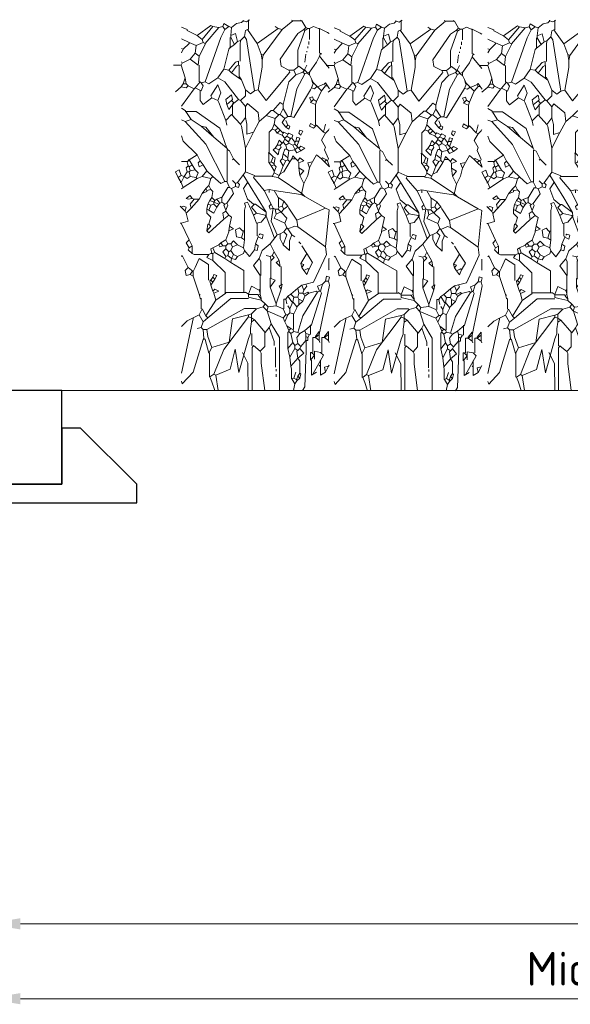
# Model space of a CAD drawing. Header units: metres. Extents: x 196651 to 397723, y 354703 to 710691.
# Tile 289 of 322: x 198853.43 to 198854.89, y 355787.12 to 355789.75. Entities that reach past the tile are written whole.
import ezdxf

# ---------------------------------------------------------------- set-up
doc = ezdxf.new("R2010")
doc.units = ezdxf.units.M
doc.header["$MEASUREMENT"] = 0
doc.layers.add('X-XX-AL-AANPIJLING-M', color=7, linetype='Continuous', lineweight=18)
doc.layers.add('X-XX-XX-DETAIL1-G', color=1, linetype='Continuous', lineweight=18)
doc.layers.add('X-XX-NIEUW-DETAIL-S', color=1, linetype='Continuous')
doc.layers.add('X-XX-NIEUW-DETAIL_GROEN-S', color=7, linetype='Continuous')
doc.styles.add('NLCS-ISO', font='NLCS-ISO.ttf')
doc.dimstyles.new('Jens 1_50 - standaard', dxfattribs={"dimscale": 0.05, "dimtxt": 1.8, "dimasz": 1.8, "dimexe": 2, "dimexo": 2, "dimgap": 0.7, "dimtad": 1, "dimzin": 0, "dimdsep": 46, "dimtxsty": 'NLCS-ISO', "dimcen": 2.5, "dimdle": 2, "dimse1": 1, "dimse2": 1, "dimclrd": 256, "dimclre": 256, "dimclrt": 256, "dimadec": 1, "dimazin": 0, "dimtfac": 1, "dimtdec": 3, "dimtofl": 0, "dimtmove": 1, "dimatfit": 0, "dimfxl": 2, "dimfxlon": 1, "dimtfillclr": 254, "dimtolj": 1, "dimtzin": 0, "dimlwd": 18, "dimlwe": 18, "dimarcsym": 0})

# ---------------------------------------------------------------- blocks, each defined once
blk = doc.blocks.new('*U272')
for points in [[(0.2, 0.12), (0.02, 0.12), (0, 0), (0, -0.13), (0.2, -0.13), (0.2, 0.12)], [(0.2, -0.18), (0.4, -0.18), (0.4, -0.13), (0.25, 0.02), (0.2, 0.02), (0.2, -0.13), (0, -0.13), (0, -0.18)]]:
    blk.add_lwpolyline(points, close=True)
blk = doc.blocks.new('*D1660')
at = {"layer": 'Defpoints', "color": 0, "transparency": 16777216}
for p in [(198853.3371, 355788.6406), (198856.8371, 355788.6406), (198856.8371, 355787.3373)]:
    blk.add_point(p, dxfattribs=at)
at = {"layer": 'X-XX-AL-AANPIJLING-M', "linetype": 'Continuous', "lineweight": 18, "transparency": 16777216}
blk.add_line((198853.4271, 355787.3373), (198856.7471, 355787.3373), dxfattribs=at)
at = {"layer": 'X-XX-AL-AANPIJLING-M', "transparency": 16777216}
for points in [[(198853.4271, 355787.3523), (198853.4271, 355787.3223), (198853.3371, 355787.3373)], [(198856.7471, 355787.3523), (198856.7471, 355787.3223), (198856.8371, 355787.3373)]]:
    blk.add_solid(points, dxfattribs=at)
at = {"layer": 'X-XX-AL-AANPIJLING-M', "transparency": 16777216, "insert": (198855.0871, 355787.4173), "char_height": 0.09, "attachment_point": 5, "style": 'NLCS-ISO'}
blk.add_mtext('\\A1;3.50', dxfattribs=at)
blk = doc.blocks.new('*D1644')
at = {"layer": 'Defpoints', "color": 0, "transparency": 16777216}
for p in [(198853.3371, 355788.4408), (198856.8371, 355788.4408), (198856.8371, 355787.1375)]:
    blk.add_point(p, dxfattribs=at)
at = {"layer": 'X-XX-AL-AANPIJLING-M', "linetype": 'Continuous', "lineweight": 18, "transparency": 16777216}
blk.add_line((198853.4271, 355787.1375), (198856.7471, 355787.1375), dxfattribs=at)
at = {"layer": 'X-XX-AL-AANPIJLING-M', "transparency": 16777216}
for points in [[(198853.4271, 355787.1525), (198853.4271, 355787.1225), (198853.3371, 355787.1375)], [(198856.7471, 355787.1525), (198856.7471, 355787.1225), (198856.8371, 355787.1375)]]:
    blk.add_solid(points, dxfattribs=at)
at = {"layer": 'X-XX-AL-AANPIJLING-M', "transparency": 16777216, "insert": (198855.0871, 355787.2175), "char_height": 0.09, "attachment_point": 5, "style": 'NLCS-ISO'}
blk.add_mtext('\\A1;Middenberm', dxfattribs=at)
blk = doc.blocks.new('*U177')
at = {"color": 104, "lineweight": 5}
for p, q in [((0.0095, 0.5148), (-0.028, 0.5752)), ((-0.0168, 0.5543), (-0.0274, 0.5385)), ((-0.0274, 0.5385), (-0.0168, 0.5096)), ((-0.0168, 0.5096), (-0.001, 0.4964)), ((0.0332, 0.4753), (0.0095, 0.5148)), ((0.0332, 0.4753), (0.0042, 0.4964)), ((0.0334, 0.465), (0.0332, 0.4753))]:
    blk.add_line(p, q, dxfattribs=at)
for points in [[(-0.1512, 0.9469), (-0.1143, 0.9732), (-0.109, 0.9706)], [(-0.0669, 0.9706), (-0.0801, 0.9785), (-0.0827, 0.9706)], [(-0.059, 0.9679), (-0.0458, 0.9785)], [(-0.0458, 0.9785), (-0.0327, 0.9811), (-0.0274, 0.9864)], [(-0.0287, 0.9864), (-0.0287, 0.9882)], [(-0.0274, 0.9864), (-0.0195, 0.9837), (-0.0116, 0.989)], [(-0.0142, 0.9627), (-0.0142, 0.989)], [(0.0754, 0.9627), (0.1043, 0.9864)], [(0.1043, 0.9864), (0.1008, 0.9882)], [(0.1281, 0.9864), (0.1043, 0.9864)], [(0.1281, 0.9864), (0.1247, 0.9882)], [(0.1386, 0.9679), (0.1281, 0.9864)], [(-0.1775, 0.9627), (-0.1932, 0.9689)], [(-0.1512, 0.9469), (-0.1775, 0.96), (-0.1775, 0.9627)], [(-0.138, 0.9363), (-0.1512, 0.9469)], [(-0.138, 0.9363), (-0.109, 0.9706)], [(-0.1301, 0.9258), (-0.0932, 0.9679)], [(-0.1301, 0.823), (-0.088, 0.9416), (-0.0774, 0.9627)], [(-0.0932, 0.9679), (-0.109, 0.9706)], [(-0.0932, 0.9679), (-0.0827, 0.9706)], [(-0.0774, 0.9627), (-0.0827, 0.9706)], [(-0.0774, 0.9627), (-0.0669, 0.9706)], [(-0.059, 0.9679), (-0.0669, 0.9706)], [(-0.0616, 0.9469), (-0.059, 0.9679)], [(-0.0432, 0.9311), (-0.0485, 0.9521), (-0.0616, 0.9469)], [(-0.0616, 0.9416), (-0.0616, 0.9469)], [(-0.0247, 0.9442), (-0.0221, 0.96), (-0.0168, 0.9627)], [(0.0095, 0.9258), (-0.0168, 0.9627)], [(0.0095, 0.9258), (0.0648, 0.9653)], [(0.0253, 0.8942), (0.0754, 0.9627)], [(0.0648, 0.9653), (0.0569, 0.9706)], [(0.0754, 0.9627), (0.0648, 0.9653)], [(0.0938, 0.8547), (0.0727, 0.8652), (0.0701, 0.8836), (0.1175, 0.9521), (0.1333, 0.9627)], [(0.1175, 0.8652), (0.1175, 0.9073), (0.136, 0.96)], [(0.1333, 0.9627), (0.1386, 0.9679)], [(0.136, 0.96), (0.1333, 0.9627)], [(0.136, 0.96), (0.1439, 0.9653)], [(0.1439, 0.9653), (0.1386, 0.9679)], [(0.1491, 0.9653), (0.1439, 0.9653)], [(0.1728, 0.9653), (0.1597, 0.9706), (0.1491, 0.9653)], [(0.1491, 0.9653), (0.1491, 0.9363)], [(0.1965, 0.9548), (0.1755, 0.9653), (0.1728, 0.9653)], [(0.1755, 0.8994), (0.1755, 0.9653)], [(0.201, 0.9518), (0.1965, 0.9548)], [(-0.1723, 0.9284), (-0.1932, 0.9381)], [(-0.1881, 0.91), (-0.1723, 0.9258), (-0.1723, 0.9284)], [(-0.1538, 0.9205), (-0.1723, 0.9284)], [(-0.1565, 0.8994), (-0.1538, 0.9205)], [(-0.1538, 0.9205), (-0.1354, 0.9284)], [(-0.1459, 0.8915), (-0.1301, 0.9232), (-0.1301, 0.9258)], [(-0.1354, 0.9284), (-0.138, 0.9363)], [(-0.1301, 0.9258), (-0.1354, 0.9284)], [(-0.0643, 0.9126), (-0.0511, 0.9232)], [(-0.0629, 0.9126), (-0.0629, 0.9416)], [(-0.0511, 0.9232), (-0.0616, 0.9416)], [(-0.0511, 0.9232), (-0.0432, 0.9311)], [(-0.0432, 0.9311), (-0.0353, 0.9337)], [(-0.0366, 0.8784), (-0.0366, 0.9232), (-0.0353, 0.9337)], [(-0.0353, 0.9337), (-0.0247, 0.9442)], [(0.0016, 0.7993), (-0.0195, 0.9363), (-0.0247, 0.9442)], [(0.02, 0.8968), (0.0095, 0.9258)], [(0.1465, 0.9232), (0.1465, 0.9311)], [(-0.1881, 0.91), (-0.1932, 0.912)], [(-0.1932, 0.901), (-0.1881, 0.91)], [(-0.1696, 0.8836), (-0.1565, 0.8994)], [(-0.1459, 0.8915), (-0.1565, 0.8994)], [(-0.0801, 0.8573), (-0.0669, 0.91), (-0.0643, 0.9126)], [(0.0253, 0.8942), (0.02, 0.8968)], [(0.0227, 0.881), (0.02, 0.8968)], [(0.0227, 0.881), (0.0253, 0.8942)], [(0.136, 0.8757), (0.1386, 0.8968)], [(0.1412, 0.9021), (0.1412, 0.9047)], [(0.1439, 0.9126), (0.1439, 0.9179)], [(0.1755, 0.8915), (0.1781, 0.8994)], [(0.1781, 0.8994), (0.1807, 0.8968)], [(-0.1933, 0.8678), (-0.2144, 0.8678)], [(-0.1933, 0.8678), (-0.1907, 0.8731)], [(-0.1828, 0.8336), (-0.1933, 0.8678)], [(-0.1907, 0.8731), (-0.1932, 0.8768)], [(-0.1907, 0.8731), (-0.1696, 0.8836)], [(-0.1486, 0.8678), (-0.1696, 0.8836)], [(-0.1486, 0.8678), (-0.1459, 0.8915)], [(-0.1459, 0.823), (-0.1459, 0.8678)], [(-0.0669, 0.8547), (-0.0485, 0.8757), (-0.0405, 0.8784)], [(-0.059, 0.8468), (-0.0458, 0.8652), (-0.0405, 0.8678)], [(-0.0405, 0.8678), (-0.0405, 0.8784)], [(-0.0392, 0.8362), (-0.0392, 0.8678)], [(0.0121, 0.802), (0.0227, 0.8626), (0.0227, 0.881)], [(0.136, 0.8573), (0.1412, 0.8678)], [(0.1491, 0.8494), (0.1676, 0.8757), (0.1755, 0.8915)], [(0.201, 0.8601), (0.1755, 0.8915)], [(-0.0959, 0.8336), (-0.0801, 0.8573)], [(-0.0669, 0.8547), (-0.0801, 0.8573)], [(-0.059, 0.8468), (-0.0669, 0.8547)], [(-0.0405, 0.8336), (-0.059, 0.8468)], [(0.0121, 0.802), (0.0332, 0.773), (0.0964, 0.8494), (0.0938, 0.8547)], [(0.078, 0.7625), (0.0938, 0.823), (0.1122, 0.8415)], [(0.107, 0.8547), (0.0938, 0.8547)], [(0.0991, 0.7308), (0.1149, 0.8046), (0.136, 0.8441)], [(0.107, 0.8547), (0.1201, 0.8652)], [(0.1122, 0.8415), (0.107, 0.8547)], [(0.1122, 0.8415), (0.1307, 0.8494)], [(0.1307, 0.8573), (0.1201, 0.8652)], [(0.136, 0.8547), (0.1307, 0.8573)], [(0.1333, 0.852), (0.1307, 0.8573)], [(0.1307, 0.8494), (0.1333, 0.852)], [(0.136, 0.8441), (0.1307, 0.8494)], [(0.1333, 0.852), (0.136, 0.8547)], [(0.136, 0.8547), (0.136, 0.8573)], [(0.1412, 0.8494), (0.136, 0.8547)], [(0.136, 0.8441), (0.1412, 0.8468)], [(0.1412, 0.8468), (0.1412, 0.8494)], [(0.1412, 0.8468), (0.1491, 0.8494)], [(0.1491, 0.8415), (0.1412, 0.8468)], [(0.1491, 0.8415), (0.1491, 0.8494)], [(0.1544, 0.8309), (0.1491, 0.8415)], [(-0.1933, 0.8099), (-0.1881, 0.8178)], [(-0.1881, 0.8178), (-0.1828, 0.8336)], [(-0.1802, 0.8178), (-0.1881, 0.8178)], [(-0.1802, 0.8178), (-0.1828, 0.8336)], [(-0.1749, 0.8125), (-0.1802, 0.8178)], [(-0.1565, 0.8072), (-0.1433, 0.823)], [(-0.1407, 0.8204), (-0.1433, 0.823)], [(-0.1407, 0.8204), (-0.1301, 0.823)], [(-0.1407, 0.7993), (-0.1354, 0.8125), (-0.1407, 0.8204)], [(-0.1301, 0.823), (-0.1196, 0.8178), (-0.0959, 0.8336)], [(-0.0959, 0.773), (-0.088, 0.7941), (-0.0959, 0.8151), (-0.1143, 0.7862), (-0.1117, 0.7809)], [(-0.0405, 0.7756), (-0.0774, 0.823), (-0.0959, 0.8336)], [(-0.0405, 0.8336), (-0.0379, 0.8362)], [(-0.0327, 0.8283), (-0.0405, 0.8336)], [(-0.0327, 0.8283), (-0.0379, 0.8362)], [(-0.0221, 0.802), (-0.0327, 0.8283)], [(0.157, 0.8204), (0.1544, 0.8309)], [(0.1597, 0.8204), (0.1544, 0.8309)], [(0.1544, 0.8072), (0.1597, 0.8204)], [(0.1597, 0.8204), (0.157, 0.8204)], [(0.1702, 0.8099), (0.1597, 0.8204)], [(0.1702, 0.8099), (0.1886, 0.8178)], [(0.1965, 0.8125), (0.1913, 0.8204), (0.1886, 0.8178)], [(0.1913, 0.8125), (0.1886, 0.8178)], [(-0.2091, 0.7967), (-0.1933, 0.8099)], [(-0.1933, 0.8099), (-0.1802, 0.8072), (-0.1749, 0.8125)], [(-0.1932, 0.7583), (-0.1591, 0.8046)], [(-0.1591, 0.8046), (-0.1749, 0.8125)], [(-0.1591, 0.8046), (-0.1565, 0.8072)], [(-0.1407, 0.7993), (-0.1565, 0.8072)], [(-0.1117, 0.7809), (-0.1354, 0.7625), (-0.1433, 0.773), (-0.1433, 0.7993)], [(-0.0722, 0.7625), (-0.0748, 0.7756), (-0.059, 0.7888), (-0.0564, 0.7756), (-0.059, 0.773)], [(-0.0353, 0.773), (-0.0221, 0.7862), (-0.0221, 0.802)], [(0.0016, 0.7993), (-0.0089, 0.7914), (-0.0221, 0.802)], [(0.0016, 0.7993), (0.0121, 0.802)], [(0.0991, 0.7308), (0.107, 0.7282), (0.1518, 0.802), (0.1544, 0.8072)], [(0.1544, 0.8072), (0.1623, 0.8046), (0.1676, 0.8099)], [(0.1702, 0.8099), (0.1676, 0.8099)], [(0.1676, 0.7704), (0.1807, 0.7993)], [(0.1807, 0.7993), (0.1702, 0.8099)], [(0.1807, 0.7993), (0.1913, 0.8125)], [(0.1965, 0.8125), (0.1913, 0.8125)], [(0.2018, 0.8046), (0.1965, 0.8125)], [(-0.0959, 0.773), (-0.1117, 0.7809)], [(-0.0748, 0.7203), (-0.0932, 0.7677), (-0.0959, 0.773)], [(-0.0722, 0.7625), (-0.059, 0.773)], [(-0.0722, 0.7625), (-0.0669, 0.7493), (-0.0537, 0.7651)], [(-0.0537, 0.7677), (-0.059, 0.773)], [(-0.0564, 0.7361), (-0.0564, 0.7651)], [(-0.0537, 0.7651), (-0.0405, 0.7756)], [(-0.0537, 0.7651), (-0.0537, 0.7677)], [(-0.0353, 0.773), (-0.0405, 0.7756)], [(-0.0221, 0.7572), (-0.0353, 0.773)], [(0.0148, 0.7177), (0.0121, 0.7414), (-0.0168, 0.7651), (-0.0221, 0.7572)], [(0.0517, 0.7466), (0.0701, 0.7677), (0.078, 0.7625)], [(0.078, 0.7519), (0.078, 0.7625)], [(0.1544, 0.7704), (0.1491, 0.7809), (0.157, 0.7835), (0.1597, 0.7756)], [(0.1649, 0.7625), (0.1518, 0.7677), (0.1544, 0.7704)], [(0.1544, 0.7704), (0.1597, 0.7756)], [(0.1676, 0.7704), (0.1597, 0.7756)], [(0.1649, 0.7625), (0.1676, 0.7704)], [(0.1649, 0.7071), (0.1649, 0.7546), (0.1649, 0.7625)], [(-0.1828, 0.7466), (-0.1932, 0.7529)], [(-0.167, 0.7229), (-0.1828, 0.7466)], [(-0.0722, 0.6465), (-0.0906, 0.6992), (-0.1538, 0.744), (-0.1828, 0.744)], [(-0.0748, 0.7203), (-0.059, 0.7361)], [(-0.0353, 0.7098), (-0.059, 0.7361)], [(-0.0221, 0.7282), (-0.0221, 0.7572)], [(0.0332, 0.7335), (0.0464, 0.7466), (0.0517, 0.7466)], [(0.0648, 0.7361), (0.0517, 0.7466)], [(0.0569, 0.7256), (0.0675, 0.7361)], [(0.0675, 0.7361), (0.0648, 0.7361)], [(0.0701, 0.7361), (0.0675, 0.7361)], [(0.0701, 0.7361), (0.078, 0.7519)], [(0.0833, 0.7256), (0.0701, 0.7361)], [(0.0912, 0.7308), (0.078, 0.7519)], [(-0.1828, 0.7177), (-0.1932, 0.7218)], [(-0.1828, 0.7177), (-0.167, 0.7229)], [(-0.0774, 0.557), (-0.1275, 0.6571), (-0.1828, 0.7177)], [(-0.1407, 0.7045), (-0.167, 0.7229)], [(-0.0748, 0.7203), (-0.0722, 0.7071)], [(-0.0353, 0.7098), (-0.0221, 0.7282)], [(-0.0221, 0.6465), (-0.0327, 0.7045), (-0.0353, 0.7098)], [(-0.001, 0.6887), (-0.0182, 0.6834), (-0.0182, 0.7098), (-0.0221, 0.7282)], [(-0.001, 0.6887), (0.0148, 0.7177)], [(0.0148, 0.7177), (0.0332, 0.7335)], [(0.0569, 0.7256), (0.0332, 0.7335)], [(0.049, 0.6966), (0.0543, 0.7098)], [(0.0543, 0.7098), (0.0569, 0.7256)], [(0.0648, 0.6992), (0.0543, 0.7098)], [(0.0859, 0.7019), (0.0754, 0.715), (0.0833, 0.7256)], [(0.0833, 0.7256), (0.0912, 0.7308)], [(0.0912, 0.7071), (0.0859, 0.7203)], [(0.0991, 0.7308), (0.0912, 0.7308)], [(0.1649, 0.7045), (0.1518, 0.7124), (0.1491, 0.7045), (0.1597, 0.6992), (0.1649, 0.7045)], [(0.186, 0.6887), (0.1913, 0.7098)], [(-0.1064, 0.6755), (-0.1275, 0.7019), (-0.1407, 0.7045)], [(-0.1064, 0.6755), (-0.1407, 0.7045)], [(-0.0221, 0.6465), (-0.001, 0.6887)], [(0.0411, 0.6334), (0.0411, 0.6887), (0.049, 0.6966)], [(0.0569, 0.694), (0.049, 0.6966)], [(0.0569, 0.694), (0.0648, 0.6992)], [(0.0622, 0.6861), (0.0569, 0.694)], [(0.0622, 0.6861), (0.0701, 0.694)], [(0.0754, 0.6808), (0.0622, 0.6861)], [(0.0701, 0.694), (0.0648, 0.6992)], [(0.078, 0.6861), (0.0701, 0.694)], [(0.0754, 0.6808), (0.078, 0.6861)], [(0.0912, 0.6834), (0.0806, 0.6887), (0.078, 0.6861)], [(0.0859, 0.7019), (0.0938, 0.6966), (0.0964, 0.7045), (0.0912, 0.7071)], [(0.0859, 0.7019), (0.0912, 0.7071)], [(0.0885, 0.6782), (0.0912, 0.6834)], [(0.1017, 0.6729), (0.1043, 0.6808), (0.0938, 0.6861), (0.0912, 0.6834)], [(0.1254, 0.6808), (0.1307, 0.6913), (0.1228, 0.694), (0.1201, 0.6861), (0.1254, 0.6808)], [(0.1649, 0.7045), (0.1676, 0.7071)], [(0.186, 0.6887), (0.1676, 0.7071)], [(0.1913, 0.6492), (0.1807, 0.6676), (0.1913, 0.6861)], [(0.1913, 0.6861), (0.186, 0.6887)], [(0.1913, 0.6861), (0.1992, 0.694)], [(0.1992, 0.694), (0.201, 0.6976)], [(-0.1881, 0.665), (-0.1932, 0.6793)], [(-0.1512, 0.6281), (-0.1881, 0.665)], [(-0.0722, 0.6465), (-0.1064, 0.6755)], [(0.0622, 0.6544), (0.0675, 0.6676), (0.0754, 0.6597)], [(0.0701, 0.6544), (0.0754, 0.6597)], [(0.0833, 0.6729), (0.0754, 0.6808)], [(0.0754, 0.6597), (0.078, 0.6623)], [(0.078, 0.6623), (0.0833, 0.6703)], [(0.0859, 0.6544), (0.078, 0.6623)], [(0.0833, 0.6729), (0.0885, 0.6782)], [(0.0833, 0.6703), (0.0833, 0.6729)], [(0.0938, 0.6623), (0.0833, 0.6703)], [(0.0859, 0.6544), (0.0938, 0.6597)], [(0.0964, 0.6729), (0.0885, 0.6782)], [(0.0938, 0.665), (0.0991, 0.6729)], [(0.0938, 0.6623), (0.0938, 0.665)], [(0.0938, 0.6597), (0.0938, 0.6623)], [(0.1043, 0.6544), (0.0938, 0.6597)], [(0.0991, 0.6729), (0.0964, 0.6729)], [(0.1017, 0.6729), (0.0991, 0.6729)], [(0.1096, 0.6623), (0.1017, 0.6729)], [(0.1043, 0.6544), (0.1096, 0.6571)], [(0.1096, 0.6623), (0.1122, 0.665)], [(0.1096, 0.6571), (0.1096, 0.6623)], [(0.1149, 0.6518), (0.1096, 0.6571)], [(0.1201, 0.665), (0.1228, 0.6729), (0.1149, 0.6755), (0.1122, 0.665)], [(0.1201, 0.665), (0.1122, 0.665)], [(0.1149, 0.6518), (0.1201, 0.665)], [(-0.0695, 0.6413), (-0.0722, 0.6465)], [(-0.0709, 0.557), (-0.0709, 0.6413)], [(-0.0537, 0.6176), (-0.0643, 0.6386), (-0.0695, 0.6413)], [(-0.0221, 0.5833), (-0.0221, 0.6465)], [(0.0517, 0.6228), (0.0411, 0.6334), (0.0385, 0.6334)], [(0.0398, 0.607), (0.0398, 0.6334)], [(0.0675, 0.6413), (0.0648, 0.6281), (0.0517, 0.6413), (0.0569, 0.6465)], [(0.0569, 0.6465), (0.0622, 0.6544)], [(0.0675, 0.6413), (0.0569, 0.6465)], [(0.0701, 0.6544), (0.0622, 0.6544)], [(0.0675, 0.6413), (0.0727, 0.6492), (0.0701, 0.6544)], [(0.0754, 0.6176), (0.078, 0.6307)], [(0.078, 0.6307), (0.0833, 0.6439), (0.0885, 0.6439)], [(0.0912, 0.6202), (0.078, 0.6307)], [(0.0885, 0.6439), (0.0859, 0.6544)], [(0.0938, 0.6386), (0.0885, 0.6439)], [(0.0912, 0.6202), (0.0938, 0.6386)], [(0.0938, 0.6386), (0.1096, 0.6413)], [(0.1096, 0.6439), (0.1043, 0.6544)], [(0.1096, 0.6413), (0.1175, 0.6492)], [(0.1096, 0.6413), (0.1096, 0.6439)], [(0.1254, 0.6386), (0.1149, 0.6334), (0.1096, 0.6413)], [(0.1175, 0.6492), (0.1149, 0.6518)], [(0.1201, 0.6465), (0.1175, 0.6492)], [(0.1254, 0.6386), (0.136, 0.6465), (0.1254, 0.6518), (0.1201, 0.6465)], [(0.1254, 0.6386), (0.1201, 0.6465)], [(0.1992, 0.6176), (0.1886, 0.6413), (0.1913, 0.6492)], [(-0.1749, 0.611), (-0.1932, 0.611)], [(-0.1749, 0.5991), (-0.1775, 0.6097), (-0.1723, 0.6149)], [(-0.1723, 0.6149), (-0.1749, 0.6149)], [(-0.1723, 0.6149), (-0.1512, 0.6281)], [(-0.1644, 0.6018), (-0.1723, 0.6149)], [(-0.1433, 0.6123), (-0.1512, 0.6281)], [(-0.1354, 0.6018), (-0.1459, 0.5965), (-0.1486, 0.607), (-0.1433, 0.6123)], [(-0.1354, 0.6018), (-0.1433, 0.6123)], [(-0.0537, 0.6176), (-0.0564, 0.6149)], [(-0.0537, 0.6176), (-0.0379, 0.6018)], [(0.0411, 0.607), (0.0464, 0.6097)], [(0.0464, 0.5991), (0.0411, 0.607)], [(0.0464, 0.6097), (0.0517, 0.6228)], [(0.0543, 0.6044), (0.0464, 0.6097)], [(0.0543, 0.607), (0.0569, 0.6202), (0.0517, 0.6228)], [(0.0543, 0.6044), (0.0543, 0.607)], [(0.078, 0.5991), (0.0701, 0.6123), (0.0754, 0.6176)], [(0.0701, 0.578), (0.0806, 0.5833), (0.0964, 0.6097)], [(0.0859, 0.6123), (0.0754, 0.6176)], [(0.078, 0.5991), (0.0859, 0.6123)], [(0.0859, 0.6123), (0.0912, 0.6149)], [(0.0912, 0.6149), (0.0912, 0.6202)], [(0.0964, 0.6097), (0.0912, 0.6149)], [(0.0964, 0.6097), (0.1017, 0.6176)], [(0.1122, 0.6176), (0.1043, 0.6255), (0.1017, 0.6176)], [(0.1122, 0.6176), (0.1017, 0.6176)], [(0.1175, 0.6123), (0.1122, 0.6176)], [(0.1201, 0.607), (0.1333, 0.6123), (0.1228, 0.6202), (0.1175, 0.6123)], [(0.1201, 0.607), (0.1175, 0.6123)], [(0.1201, 0.5939), (0.1201, 0.607)], [(0.1491, 0.5939), (0.1439, 0.607), (0.157, 0.6097)], [(0.1491, 0.5939), (0.157, 0.6097)], [(0.157, 0.6097), (0.1676, 0.6281), (0.1807, 0.6176)], [(0.1939, 0.6149), (0.1834, 0.6202), (0.1807, 0.6176)], [(0.1886, 0.6097), (0.1807, 0.6176)], [(0.1886, 0.6097), (0.1939, 0.6149)], [(0.2018, 0.5965), (0.1886, 0.6097)], [(0.1965, 0.6123), (0.1939, 0.6149)], [(0.1965, 0.6123), (0.1992, 0.6176)], [(0.2018, 0.5965), (0.1965, 0.6123)], [(-0.2013, 0.5675), (-0.2091, 0.5833), (-0.1986, 0.5886), (-0.1933, 0.5728)], [(-0.1855, 0.5701), (-0.1775, 0.5833)], [(-0.1775, 0.5833), (-0.1802, 0.5939), (-0.1749, 0.5991)], [(-0.1723, 0.5833), (-0.1775, 0.5833)], [(-0.1723, 0.5965), (-0.1749, 0.5991)], [(-0.1723, 0.5965), (-0.1644, 0.6018)], [(-0.1696, 0.5859), (-0.1723, 0.5965)], [(-0.1723, 0.5833), (-0.1696, 0.5859)], [(-0.1696, 0.5701), (-0.1723, 0.5833)], [(-0.1696, 0.5859), (-0.1565, 0.5886)], [(-0.1565, 0.5886), (-0.1644, 0.6018)], [(-0.1538, 0.5675), (-0.1486, 0.5807), (-0.1565, 0.5886)], [(-0.138, 0.5701), (-0.1248, 0.5859)], [(-0.1248, 0.5859), (-0.1354, 0.6018)], [(-0.109, 0.5701), (-0.1248, 0.5859)], [(-0.0432, 0.5543), (-0.0221, 0.5833)], [(0.0016, 0.5728), (-0.0221, 0.5833)], [(0.0464, 0.5991), (0.0543, 0.6018)], [(0.0543, 0.5859), (0.0464, 0.5991)], [(0.049, 0.5701), (0.0543, 0.5807)], [(0.0543, 0.6018), (0.0543, 0.6044)], [(0.0543, 0.5833), (0.0596, 0.5965), (0.0543, 0.6018)], [(0.0543, 0.5833), (0.0543, 0.5859)], [(0.0543, 0.5807), (0.0543, 0.5833)], [(0.0675, 0.5728), (0.0543, 0.5807)], [(0.0701, 0.578), (0.078, 0.5991)], [(0.1228, 0.5728), (0.1201, 0.5939)], [(0.1228, 0.5728), (0.1333, 0.5859), (0.1201, 0.5939)], [(0.1333, 0.5517), (0.1439, 0.5728), (0.1491, 0.5939)], [(-0.2013, 0.5675), (-0.1933, 0.5728)], [(-0.1933, 0.5543), (-0.2013, 0.5675)], [(-0.1933, 0.5543), (-0.196, 0.5543)], [(-0.1855, 0.5701), (-0.1933, 0.5728)], [(-0.1933, 0.5543), (-0.1855, 0.5701)], [(-0.1881, 0.5412), (-0.1933, 0.5543)], [(-0.1881, 0.5412), (-0.1512, 0.5649)], [(-0.1696, 0.5701), (-0.1775, 0.5649), (-0.1855, 0.5701)], [(-0.1538, 0.5675), (-0.1696, 0.5701)], [(-0.1512, 0.5649), (-0.1538, 0.5675)], [(-0.1512, 0.5649), (-0.138, 0.5701)], [(-0.1143, 0.5649), (-0.138, 0.5701)], [(-0.1196, 0.5464), (-0.1143, 0.5649)], [(-0.1143, 0.5649), (-0.109, 0.5701)], [(-0.0774, 0.557), (-0.088, 0.5517), (-0.109, 0.5701)], [(-0.0722, 0.557), (-0.0774, 0.557)], [(-0.0643, 0.5412), (-0.0722, 0.557)], [(-0.0485, 0.5517), (-0.0564, 0.5596)], [(-0.0485, 0.5517), (-0.0432, 0.5543)], [(-0.0485, 0.5438), (-0.0405, 0.5412), (-0.0379, 0.5491), (-0.0432, 0.5543)], [(0.0279, 0.5333), (-0.001, 0.5675), (0.0016, 0.5728)], [(0.049, 0.5715), (0.0016, 0.5715)], [(0.0648, 0.5675), (0.049, 0.5701)], [(0.0648, 0.5675), (0.0675, 0.5728)], [(0.1281, 0.5254), (0.0648, 0.5675)], [(0.0675, 0.5728), (0.0701, 0.578)], [(0.1333, 0.5517), (0.1228, 0.5728)], [(-0.1932, 0.5373), (-0.1881, 0.5412)], [(-0.138, 0.5254), (-0.1275, 0.5385)], [(-0.138, 0.5254), (-0.1248, 0.5306), (-0.1248, 0.5333)], [(-0.1275, 0.5385), (-0.1196, 0.5464)], [(-0.1248, 0.5333), (-0.1275, 0.5385)], [(-0.1248, 0.5333), (-0.1143, 0.5359)], [(-0.1143, 0.5359), (-0.1196, 0.5464)], [(-0.1117, 0.5148), (-0.109, 0.5306), (-0.1143, 0.5359)], [(-0.0853, 0.5148), (-0.0695, 0.5412), (-0.0643, 0.5412)], [(-0.0722, 0.499), (-0.0537, 0.5254), (-0.059, 0.5385)], [(-0.059, 0.5385), (-0.0643, 0.5412)], [(-0.059, 0.5385), (-0.0485, 0.5438)], [(-0.0485, 0.5438), (-0.0485, 0.5517)], [(0.0279, 0.5333), (0.0411, 0.5359)], [(0.0464, 0.4964), (0.0279, 0.5333)], [(0.0411, 0.5359), (0.0411, 0.528)], [(0.0543, 0.5333), (0.0411, 0.5359)], [(0.1254, 0.5227), (0.0543, 0.5333)], [(0.0648, 0.5148), (0.0543, 0.5333)], [(0.1281, 0.528), (0.1333, 0.5517)], [(0.1281, 0.5254), (0.1281, 0.528)], [(-0.1644, 0.5122), (-0.1696, 0.5201), (-0.1802, 0.5122)], [(-0.1644, 0.5122), (-0.1749, 0.5096), (-0.1802, 0.5122)], [(-0.167, 0.4858), (-0.1696, 0.4964), (-0.1591, 0.5096)], [(-0.167, 0.4858), (-0.1459, 0.5096)], [(-0.1591, 0.5096), (-0.1644, 0.5122)], [(-0.1459, 0.5096), (-0.1591, 0.5096)], [(-0.1459, 0.5096), (-0.138, 0.5254)], [(-0.1222, 0.4964), (-0.117, 0.5069)], [(-0.117, 0.5069), (-0.1117, 0.5148)], [(-0.1064, 0.5016), (-0.117, 0.5069)], [(-0.1038, 0.5069), (-0.1117, 0.5148)], [(-0.1064, 0.5016), (-0.1038, 0.5069)], [(-0.1064, 0.4964), (-0.1064, 0.5016)], [(-0.0932, 0.4964), (-0.1064, 0.5016)], [(-0.1038, 0.5069), (-0.0985, 0.5096)], [(-0.0985, 0.5096), (-0.088, 0.5148), (-0.0853, 0.5148)], [(-0.0906, 0.499), (-0.0985, 0.5096)], [(-0.0906, 0.499), (-0.0853, 0.5016)], [(-0.0853, 0.5016), (-0.0853, 0.5148)], [(-0.0774, 0.4964), (-0.0853, 0.5016)], [(-0.0247, 0.4253), (-0.0247, 0.4806), (-0.0221, 0.4911), (-0.0247, 0.499), (-0.0168, 0.5016), (-0.0116, 0.4911), (-0.001, 0.4674)], [(0.0806, 0.5043), (0.0648, 0.5148)], [(0.0661, 0.4885), (0.0661, 0.5148)], [(0.0754, 0.4911), (0.0806, 0.5043)], [(0.0912, 0.4911), (0.0806, 0.5043)], [(0.1254, 0.5227), (0.1281, 0.5254)], [(0.136, 0.5175), (0.1254, 0.5227)], [(0.136, 0.5175), (0.1281, 0.5254)], [(0.1913, 0.4858), (0.136, 0.5175)], [(-0.1933, 0.4885), (-0.196, 0.4911)], [(-0.1828, 0.4779), (-0.1802, 0.4885), (-0.1881, 0.4911), (-0.1933, 0.4885)], [(-0.1828, 0.4779), (-0.1933, 0.4885)], [(-0.1802, 0.4727), (-0.1828, 0.4779)], [(-0.1802, 0.4727), (-0.167, 0.4858)], [(-0.1248, 0.4832), (-0.1222, 0.4964)], [(-0.1196, 0.4806), (-0.1248, 0.4832)], [(-0.1196, 0.4437), (-0.1143, 0.4621), (-0.1248, 0.4727), (-0.1248, 0.4832)], [(-0.1143, 0.4937), (-0.1222, 0.4964)], [(-0.1196, 0.4806), (-0.1143, 0.4937)], [(-0.1196, 0.4806), (-0.1064, 0.4727), (-0.0985, 0.4885)], [(-0.1143, 0.4937), (-0.1064, 0.4964)], [(-0.0985, 0.4885), (-0.1064, 0.4964)], [(-0.0985, 0.4885), (-0.0932, 0.4964)], [(-0.0932, 0.4964), (-0.0906, 0.499)], [(-0.0801, 0.4569), (-0.0827, 0.4727), (-0.0748, 0.4779)], [(-0.0748, 0.4806), (-0.0801, 0.4937), (-0.0774, 0.4964)], [(-0.0774, 0.4964), (-0.0722, 0.499)], [(-0.0748, 0.4806), (-0.0695, 0.4937), (-0.0722, 0.499)], [(-0.0748, 0.4779), (-0.0748, 0.4806)], [(-0.0669, 0.4674), (-0.0748, 0.4779)], [(0.0069, 0.4727), (-0.0063, 0.4885), (0.0016, 0.4964)], [(0.0016, 0.4964), (-0.001, 0.4964)], [(0.0042, 0.4964), (0.0016, 0.4964)], [(0.0517, 0.4858), (0.0438, 0.4832), (0.0411, 0.4911), (0.0464, 0.4964)], [(0.0517, 0.4858), (0.0464, 0.4964)], [(0.0622, 0.4147), (0.0464, 0.4516), (0.0517, 0.4858)], [(0.0569, 0.4832), (0.0517, 0.4858)], [(0.0648, 0.4832), (0.0569, 0.4832)], [(0.0596, 0.47), (0.0569, 0.4832)], [(0.0596, 0.47), (0.0701, 0.4753)], [(0.0648, 0.4832), (0.0675, 0.4885)], [(0.0727, 0.4753), (0.0648, 0.4832)], [(0.0675, 0.4885), (0.0754, 0.4911)], [(0.0727, 0.4753), (0.0701, 0.4753)], [(0.0727, 0.4753), (0.0806, 0.4832)], [(0.0833, 0.4463), (0.0885, 0.4595), (0.0727, 0.4753)], [(0.0806, 0.4832), (0.0754, 0.4911)], [(0.0806, 0.4832), (0.0912, 0.4911)], [(0.1149, 0.4542), (0.0938, 0.4858), (0.0912, 0.4911)], [(0.1149, 0.4542), (0.1913, 0.4858)], [(0.201, 0.4815), (0.1913, 0.4858)], [(0.1913, 0.3831), (0.201, 0.4815)], [(-0.1933, 0.4463), (-0.1749, 0.4516), (-0.1802, 0.4727)], [(-0.1248, 0.4253), (-0.1196, 0.42), (-0.0801, 0.4569)], [(-0.0801, 0.4569), (-0.0669, 0.4674)], [(-0.0643, 0.4384), (-0.059, 0.4621), (-0.0669, 0.4674)], [(-0.001, 0.4674), (0.0069, 0.4727)], [(0.0069, 0.4463), (-0.001, 0.4674)], [(0.0306, 0.4674), (0.0069, 0.4727)], [(0.0069, 0.4463), (0.02, 0.449), (0.0332, 0.4648), (0.0306, 0.4674)], [(0.0332, 0.4648), (0.055, 0.4055)], [(0.0543, 0.4595), (0.0596, 0.47)], [(0.0833, 0.4463), (0.0543, 0.4595)], [(0.1175, 0.4358), (0.1149, 0.4542)], [(-0.1933, 0.4463), (-0.196, 0.4463)], [(-0.1723, 0.4015), (-0.1933, 0.4463)], [(-0.1248, 0.4253), (-0.1222, 0.4437), (-0.1196, 0.4437)], [(-0.1248, 0.4253), (-0.1143, 0.4384), (-0.1196, 0.4437)], [(-0.0748, 0.4015), (-0.0669, 0.4226), (-0.0669, 0.4253)], [(-0.0669, 0.4253), (-0.0643, 0.4384)], [(-0.0669, 0.4253), (-0.0537, 0.4305), (-0.0643, 0.4384)], [(-0.0327, 0.4068), (-0.0458, 0.4094), (-0.0485, 0.4279), (-0.0379, 0.4332), (-0.03, 0.4253)], [(-0.0327, 0.4068), (-0.0274, 0.4253)], [(-0.0274, 0.4253), (-0.03, 0.4253)], [(-0.0247, 0.4253), (-0.0274, 0.4253)], [(-0.0247, 0.4015), (-0.0247, 0.4253)], [(0.0095, 0.4121), (0.0095, 0.4463)], [(0.0701, 0.4173), (0.0806, 0.4226)], [(0.078, 0.3884), (0.0885, 0.4147), (0.0806, 0.4226)], [(0.0806, 0.4226), (0.0885, 0.4332)], [(0.0885, 0.4332), (0.0833, 0.4463)], [(0.0912, 0.4305), (0.0885, 0.4332)], [(0.0912, 0.4305), (0.1096, 0.4384), (0.1175, 0.4358)], [(0.1017, 0.4147), (0.0912, 0.4305)], [(0.1913, 0.3831), (0.1175, 0.4358)], [(-0.1723, 0.3805), (-0.1802, 0.3936), (-0.1723, 0.4015)], [(-0.1644, 0.3857), (-0.1723, 0.4015)], [(-0.088, 0.3936), (-0.0748, 0.4015)], [(-0.0695, 0.391), (-0.0748, 0.4015)], [(-0.0432, 0.3884), (-0.0537, 0.3989), (-0.0616, 0.391)], [(-0.0247, 0.4015), (-0.0327, 0.4068)], [(-0.0274, 0.3805), (-0.0247, 0.4015)], [(0.0042, 0.391), (0.0121, 0.4094)], [(0.0121, 0.4094), (0.0227, 0.4042), (0.0253, 0.4147), (0.0174, 0.4173), (0.0148, 0.4147)], [(0.0121, 0.4094), (0.0121, 0.4121)], [(0.0438, 0.391), (0.0622, 0.4147)], [(0.0622, 0.4147), (0.0701, 0.4173)], [(0.078, 0.3884), (0.0701, 0.4042), (0.0701, 0.4173)], [(0.078, 0.3884), (0.0951, 0.3726), (0.0951, 0.3989), (0.1017, 0.4147)], [(0.1017, 0.4147), (0.1096, 0.4094)], [(0.1254, 0.391), (0.1201, 0.3963)], [(-0.1644, 0.3647), (-0.1749, 0.3752), (-0.1723, 0.3805)], [(-0.1723, 0.3805), (-0.1644, 0.3857)], [(-0.1644, 0.3647), (-0.1644, 0.3857)], [(-0.1117, 0.3647), (-0.1143, 0.3778), (-0.109, 0.3805)], [(-0.109, 0.3805), (-0.0932, 0.3884)], [(-0.1038, 0.3673), (-0.109, 0.3805)], [(-0.0932, 0.3884), (-0.088, 0.3936)], [(-0.0827, 0.3857), (-0.0906, 0.3831), (-0.0932, 0.3884)], [(-0.0827, 0.3857), (-0.088, 0.3936)], [(-0.0748, 0.3857), (-0.0827, 0.3857)], [(-0.0748, 0.3568), (-0.0827, 0.3699), (-0.0748, 0.3778)], [(-0.0748, 0.3857), (-0.0695, 0.391)], [(-0.0748, 0.3778), (-0.0748, 0.3857)], [(-0.0669, 0.3699), (-0.0748, 0.3778)], [(-0.0616, 0.391), (-0.0695, 0.391)], [(-0.0695, 0.3594), (-0.0669, 0.3699)], [(-0.0669, 0.3699), (-0.0616, 0.3726)], [(-0.0564, 0.3831), (-0.0616, 0.391)], [(-0.0616, 0.3726), (-0.0564, 0.3831)], [(-0.0537, 0.362), (-0.0616, 0.3726)], [(-0.0564, 0.3831), (-0.0432, 0.3884)], [(-0.0274, 0.3805), (-0.0432, 0.3884)], [(-0.0432, 0.3568), (-0.0274, 0.3647), (-0.0247, 0.3726)], [(-0.0247, 0.3726), (-0.0274, 0.3805)], [(-0.0247, 0.3726), (-0.0116, 0.3568), (0.0016, 0.3752)], [(0.0016, 0.3752), (0.0095, 0.3726), (0.0121, 0.3857), (0.0042, 0.391)], [(0.0016, 0.3752), (0.0042, 0.391)], [(0.0148, 0.3515), (0.0227, 0.3726), (0.0438, 0.391)], [(0.0543, 0.3699), (0.0438, 0.391)], [(0.049, 0.3594), (0.0543, 0.3699)], [(0.0675, 0.3462), (0.0543, 0.3699)], [(0.1412, 0.3647), (0.1281, 0.3857)], [(0.1386, 0.283), (0.1597, 0.2883), (0.1939, 0.362), (0.1913, 0.3831)], [(-0.1749, 0.3278), (-0.1907, 0.3594), (-0.1932, 0.3573)], [(-0.1196, 0.362), (-0.1591, 0.362), (-0.1644, 0.3647)], [(-0.1209, 0.2935), (-0.1209, 0.3357), (-0.1459, 0.3515), (-0.1565, 0.3278), (-0.1617, 0.3172)], [(-0.109, 0.3462), (-0.1248, 0.3541), (-0.1196, 0.362)], [(-0.1196, 0.362), (-0.1143, 0.3647)], [(-0.1117, 0.3647), (-0.1143, 0.3647)], [(-0.109, 0.3647), (-0.1117, 0.3647)], [(-0.109, 0.3647), (-0.1038, 0.3673)], [(-0.109, 0.3462), (-0.109, 0.3647)], [(-0.0761, 0.2593), (-0.0761, 0.3146), (-0.109, 0.3462)], [(-0.0774, 0.3515), (-0.1038, 0.3673)], [(-0.0774, 0.3515), (-0.0748, 0.3568)], [(-0.0616, 0.3409), (-0.0774, 0.3515)], [(-0.0748, 0.3568), (-0.0695, 0.3594)], [(-0.059, 0.3515), (-0.0695, 0.3594)], [(-0.0616, 0.3409), (-0.059, 0.3515)], [(-0.059, 0.3515), (-0.0537, 0.362)], [(-0.059, 0.3515), (-0.0485, 0.3489), (-0.0432, 0.3568)], [(-0.0432, 0.3568), (-0.0537, 0.362)], [(0.0174, 0.3067), (-0.001, 0.333), (0.0148, 0.3515)], [(0.0187, 0.3067), (0.0187, 0.3436), (0.0148, 0.3515)], [(0.0438, 0.3568), (0.0332, 0.3594)], [(0.0438, 0.3568), (0.049, 0.3594)], [(0.0464, 0.3462), (0.0438, 0.3568)], [(0.0451, 0.2988), (0.0451, 0.3462)], [(0.0464, 0.3462), (0.0543, 0.3541), (0.049, 0.3594)], [(0.0701, 0.3304), (0.0596, 0.3409), (0.0675, 0.3462)], [(0.0701, 0.3304), (0.0675, 0.3462)], [(0.1254, 0.3383), (0.1412, 0.3647)], [(0.1465, 0.3225), (0.157, 0.3409), (0.1412, 0.3647)], [(0.201, 0.3512), (0.2005, 0.3515), (0.2005, 0.3225), (0.201, 0.3215)], [(-0.1828, 0.3199), (-0.1749, 0.3278)], [(-0.1802, 0.3067), (-0.1828, 0.3199)], [(-0.1617, 0.3172), (-0.1749, 0.3278)], [(-0.1696, 0.3093), (-0.1644, 0.3172)], [(-0.1617, 0.3172), (-0.1644, 0.3172)], [(-0.1617, 0.3041), (-0.1617, 0.3172)], [(-0.0261, 0.2619), (-0.0261, 0.3199), (-0.0616, 0.3409)], [(0.0727, 0.283), (0.0727, 0.3304)], [(0.1281, 0.3278), (0.1254, 0.3383)], [(0.1281, 0.3278), (0.1333, 0.3357), (0.1254, 0.3383)], [(0.1333, 0.3199), (0.1281, 0.3278)], [(0.1333, 0.3199), (0.1439, 0.3251), (0.1465, 0.3225)], [(0.1333, 0.3199), (0.1412, 0.3093), (0.1465, 0.3225)], [(-0.1802, 0.3067), (-0.1696, 0.3093)], [(-0.1617, 0.3041), (-0.1696, 0.3093)], [(-0.1459, 0.2566), (-0.1617, 0.3041)], [(-0.1143, 0.2935), (-0.117, 0.2935)], [(-0.1143, 0.2804), (-0.117, 0.2909), (-0.1143, 0.2935)], [(-0.1143, 0.2935), (-0.109, 0.3014)], [(-0.109, 0.2883), (-0.1143, 0.2935)], [(-0.1038, 0.2962), (-0.0985, 0.3067), (-0.1064, 0.3093), (-0.109, 0.3014)], [(-0.1038, 0.2962), (-0.109, 0.3014)], [(-0.109, 0.2883), (-0.1038, 0.2962)], [(0.0174, 0.2698), (0.0174, 0.3067)], [(0.0438, 0.2751), (0.0438, 0.2988)], [(0.0438, 0.2751), (0.0569, 0.2935), (0.0438, 0.2988)], [(0.1749, 0.1486), (0.2018, 0.2804), (0.1992, 0.2909)], [(0.1834, 0.283), (0.1913, 0.2909)], [(0.1992, 0.2909), (0.2018, 0.3014), (0.1939, 0.3041), (0.1913, 0.2909)], [(0.1992, 0.2909), (0.1913, 0.2909)], [(-0.1143, 0.2804), (-0.109, 0.2883)], [(-0.109, 0.2646), (-0.1143, 0.2804)], [(-0.1064, 0.2593), (-0.0932, 0.2646), (-0.1038, 0.2698), (-0.109, 0.2646)], [(-0.1064, 0.2593), (-0.109, 0.2646)], [(-0.0142, 0.2566), (-0.0063, 0.2777), (0.0148, 0.2672)], [(0.0148, 0.2672), (0.0174, 0.2698)], [(0.0174, 0.2593), (0.0148, 0.2672)], [(0.0174, 0.2593), (0.0174, 0.2698)], [(0.0596, 0.2303), (0.0438, 0.2751)], [(0.0596, 0.2303), (0.0727, 0.2698)], [(0.0727, 0.2698), (0.0675, 0.2777), (0.0754, 0.283)], [(0.0727, 0.2698), (0.0754, 0.283)], [(0.0991, 0.2566), (0.1175, 0.2725)], [(0.1175, 0.2725), (0.1281, 0.2804)], [(0.1201, 0.2593), (0.1175, 0.2725)], [(0.1281, 0.2804), (0.1386, 0.283)], [(0.1333, 0.2672), (0.1281, 0.2804)], [(0.1307, 0.2593), (0.1333, 0.2672)], [(0.1333, 0.2672), (0.1412, 0.2777), (0.1386, 0.283)], [(0.1465, 0.2593), (0.1676, 0.2646), (0.1702, 0.2619)], [(0.1544, 0.175), (0.1807, 0.2593), (0.1781, 0.2646)], [(0.1755, 0.2646), (0.1702, 0.2777), (0.1834, 0.283)], [(0.1702, 0.2619), (0.1755, 0.2646)], [(0.1781, 0.2646), (0.1755, 0.2646)], [(0.1781, 0.2646), (0.1834, 0.283)], [(-0.1459, 0.2566), (-0.1433, 0.254)], [(-0.1433, 0.2461), (-0.1459, 0.2566)], [(-0.1433, 0.2461), (-0.1407, 0.2435)], [(-0.1407, 0.2171), (-0.1407, 0.2461)], [(-0.1275, 0.1987), (-0.1012, 0.2408)], [(-0.1222, 0.1934), (-0.0616, 0.2448), (-0.0142, 0.2448)], [(-0.1012, 0.2408), (-0.1064, 0.2593)], [(-0.1012, 0.2408), (-0.0748, 0.2593)], [(-0.0748, 0.2606), (-0.0221, 0.2606)], [(-0.0142, 0.2566), (-0.0221, 0.2619)], [(-0.0142, 0.2487), (-0.0142, 0.2566)], [(0.0121, 0.2553), (-0.0142, 0.2553)], [(0.02, 0.2408), (-0.0037, 0.2461), (-0.0142, 0.2487)], [(0.0121, 0.254), (0.0174, 0.2566)], [(0.02, 0.2435), (0.0121, 0.254)], [(0.0174, 0.2566), (0.0174, 0.2593)], [(0.02, 0.2461), (0.0174, 0.2566)], [(0.02, 0.2435), (0.02, 0.2461)], [(0.02, 0.2408), (0.02, 0.2435)], [(0.0306, 0.2303), (0.02, 0.2408)], [(0.0806, 0.2171), (0.0806, 0.2435), (0.0859, 0.2435)], [(0.0859, 0.2435), (0.0912, 0.2514)], [(0.0859, 0.2435), (0.0885, 0.2303)], [(0.0912, 0.2514), (0.0991, 0.2566)], [(0.1017, 0.2356), (0.0912, 0.2514)], [(0.107, 0.2487), (0.0991, 0.2566)], [(0.1043, 0.2356), (0.107, 0.2487)], [(0.1175, 0.2487), (0.107, 0.2487)], [(0.1175, 0.1539), (0.1307, 0.1987), (0.1702, 0.2619)], [(0.1175, 0.2487), (0.1201, 0.2593)], [(0.1201, 0.2435), (0.1175, 0.2487)], [(0.1307, 0.2593), (0.1201, 0.2593)], [(0.1307, 0.2382), (0.1201, 0.2435)], [(0.1201, 0.2277), (0.1201, 0.2435)], [(0.1201, 0.2277), (0.1307, 0.2382)], [(0.1333, 0.2566), (0.1307, 0.2593)], [(0.1307, 0.2382), (0.136, 0.2514)], [(0.1333, 0.2566), (0.1439, 0.2619), (0.1465, 0.2593)], [(0.136, 0.2514), (0.1333, 0.2566)], [(0.136, 0.2514), (0.1465, 0.2593)], [(-0.1459, 0.2013), (-0.138, 0.2171)], [(-0.1275, 0.1987), (-0.138, 0.2171)], [(-0.1248, 0.1618), (-0.0247, 0.2185), (0.0042, 0.2185), (0.0069, 0.2171)], [(-0.0063, 0.204), (0.0069, 0.2171)], [(0.0069, 0.2171), (0.0253, 0.2224)], [(0.0253, 0.2224), (0.0306, 0.2303)], [(0.0358, 0.2119), (0.0253, 0.2224)], [(0.0385, 0.2224), (0.0306, 0.2303)], [(0.0358, 0.2145), (0.0385, 0.2224)], [(0.0358, 0.2119), (0.0358, 0.2145)], [(0.078, 0.1934), (0.0358, 0.2119)], [(0.0464, 0.1776), (0.0358, 0.2119)], [(0.0385, 0.2224), (0.0596, 0.225)], [(0.0596, 0.225), (0.0596, 0.2303)], [(0.078, 0.2171), (0.0596, 0.225)], [(0.0859, 0.2013), (0.078, 0.2171)], [(0.0964, 0.2171), (0.0912, 0.225)], [(0.0964, 0.2171), (0.1043, 0.2356)], [(0.0964, 0.2066), (0.0964, 0.2171)], [(0.1043, 0.2356), (0.1017, 0.2356)], [(0.1149, 0.2224), (0.1043, 0.2356)], [(0.107, 0.204), (0.1149, 0.2198), (0.1149, 0.2224)], [(0.1149, 0.2224), (0.1201, 0.2277)], [(-0.1932, 0.1699), (-0.1775, 0.1855), (-0.1617, 0.1934)], [(-0.1932, 0.0455), (-0.1617, 0.1908), (-0.1617, 0.1934)], [(-0.1617, 0.1934), (-0.1459, 0.2013)], [(-0.1354, 0.1829), (-0.1459, 0.2013)], [(-0.1354, 0.1829), (-0.1222, 0.1934)], [(-0.1222, 0.1934), (-0.1275, 0.1987)], [(-0.1117, 0.1144), (-0.0652, 0.1287), (-0.0564, 0.1908), (-0.0142, 0.2013)], [(-0.1064, 0.0433), (-0.0801, 0.1091), (-0.0142, 0.1961)], [(-0.0142, 0.2013), (-0.0063, 0.204)], [(-0.0142, 0.1961), (-0.0142, 0.2013)], [(-0.0063, 0.1934), (-0.0142, 0.1961)], [(-0.0063, 0.1934), (-0.0063, 0.204)], [(0.0016, 0.1882), (-0.0063, 0.1934)], [(-0.0063, 0.1829), (-0.0063, 0.1934)], [(-0.0063, 0.1829), (0.0016, 0.1882)], [(0.0306, 0.1539), (0.0016, 0.1882)], [(0.078, 0.1934), (0.0859, 0.2013)], [(0.0833, 0.1829), (0.078, 0.1934)], [(0.0833, 0.1829), (0.0912, 0.2013)], [(0.0912, 0.2013), (0.0859, 0.2013)], [(0.0912, 0.2013), (0.0964, 0.2066)], [(0.107, 0.204), (0.0964, 0.2066)], [(0.1057, 0.1618), (0.1057, 0.204)], [(-0.1407, 0.1671), (-0.1512, 0.1644)], [(-0.1407, 0.1671), (-0.1354, 0.1829)], [(-0.1354, 0.1618), (-0.1407, 0.1671)], [(-0.1248, 0.1618), (-0.1354, 0.1618)], [(-0.0089, 0.1644), (-0.0063, 0.1829)], [(-0.0089, 0.1539), (-0.0089, 0.1644)], [(-0.0089, 0.1539), (-0.0089, 0.1644)], [(0.0306, 0.1539), (0.0411, 0.1671)], [(0.0411, 0.1671), (0.0464, 0.1776)], [(0.0885, 0.1723), (0.0833, 0.1829)], [(0.0991, 0.1644), (0.0885, 0.1723)], [(0.0938, 0.1592), (0.0885, 0.1723)], [(0.0938, 0.1592), (0.0991, 0.1644)], [(0.0938, 0.1565), (0.0938, 0.1592)], [(0.1043, 0.1618), (0.0991, 0.1644)], [(0.107, 0.1565), (0.1043, 0.1618)], [(0.1228, 0.1513), (0.136, 0.1592)], [(0.136, 0.1592), (0.1544, 0.175)], [(0.1386, 0.1513), (0.136, 0.1592)], [(0.1518, 0.1486), (0.1518, 0.175)], [(-0.1932, 0.0244), (-0.1907, 0.0169), (-0.1617, 0.0485), (-0.1354, 0.1355), (-0.1328, 0.1381)], [(-0.0492, 0.1094), (-0.0397, 0.047), (-0.0142, 0.1381), (-0.0089, 0.1513)], [(-0.0089, 0.1513), (-0.0089, 0.1539)], [(0.0174, 0.1039), (0.0293, 0.117), (0.0293, 0.1539)], [(0.0912, 0.1118), (0.0912, 0.1539), (0.0938, 0.1565)], [(0.0991, 0.1513), (0.0938, 0.1565)], [(0.0991, 0.1513), (0.107, 0.1565)], [(0.1043, 0.1276), (0.0991, 0.1513)], [(0.1175, 0.1539), (0.107, 0.1565)], [(0.1175, 0.1249), (0.1149, 0.1407), (0.1228, 0.1513)], [(0.1228, 0.1513), (0.1175, 0.1539)], [(0.1254, 0.117), (0.1386, 0.1328)], [(0.1386, 0.1434), (0.1386, 0.1513)], [(0.1491, 0.1486), (0.1386, 0.1513)], [(0.1386, 0.1328), (0.1386, 0.1434)], [(0.1439, 0.1407), (0.1386, 0.1434)], [(0.1439, 0.1328), (0.1386, 0.1328)], [(0.1439, 0.1407), (0.1491, 0.1486)], [(0.1439, 0.1328), (0.1439, 0.1407)], [(0.1577, 0.1012), (0.1577, 0.1407), (0.1643, 0.1407)], [(0.1643, 0.1434), (0.1749, 0.1565)], [(0.1643, 0.1407), (0.1749, 0.1486)], [(0.1643, 0.1407), (0.1643, 0.1434)], [(0.1749, 0.1328), (0.1643, 0.1407)], [(0.1749, 0.1486), (0.1749, 0.1565)], [(0.1749, 0.1328), (0.1749, 0.1486)], [(0.1767, 0.1277), (0.1749, 0.1328)], [(0.182, 0.1012), (0.182, 0.1407), (0.1886, 0.1407)], [(0.1886, 0.1434), (0.1992, 0.1565)], [(0.1886, 0.1407), (0.1992, 0.1486)], [(0.1886, 0.1407), (0.1886, 0.1434)], [(0.1992, 0.1328), (0.1886, 0.1407)], [(0.1992, 0.1486), (0.1992, 0.1565)], [(0.1992, 0.1328), (0.1992, 0.1486)], [(0.201, 0.1277), (0.1992, 0.1328)], [(-0.1196, 0.0986), (-0.1117, 0.1144)], [(-0.1012, 0.0406), (-0.0634, 0.0563), (-0.0492, 0.1094)], [(0.0174, 0.1039), (-0.001, 0.1197)], [(0.0912, 0.1118), (0.1043, 0.1276)], [(0.0964, 0.088), (0.0912, 0.1118)], [(0.0964, 0.088), (0.1096, 0.1118)], [(0.1096, 0.1197), (0.1043, 0.1276)], [(0.1096, 0.1197), (0.1175, 0.1249)], [(0.1096, 0.1118), (0.1096, 0.1197)], [(0.1175, 0.1065), (0.1096, 0.1118)], [(0.1175, 0.0854), (0.1149, 0.1039), (0.1175, 0.1065)], [(0.1254, 0.117), (0.1175, 0.1249)], [(0.1175, 0.1065), (0.1228, 0.1118)], [(0.1175, 0.0854), (0.1333, 0.0986), (0.1228, 0.1118)], [(0.1228, 0.1118), (0.1254, 0.117)], [(-0.1183, 0.0354), (-0.1183, 0.0986)], [(0.0991, 0.0643), (0.0964, 0.088)], [(0.0991, 0.0643), (0.1175, 0.0854)], [(0.1512, 0.0801), (0.1512, 0.1012), (0.1538, 0.1012)], [(0.1512, 0.0801), (0.1617, 0.0933), (0.1538, 0.1012)], [(0.167, 0.0485), (0.1538, 0.0406), (0.1538, 0.0801)], [(0.1576, 0.0429), (0.186, 0.0933), (0.1781, 0.1012)], [(0.1617, 0.0828), (0.1617, 0.1039), (0.1781, 0.1012)], [(0.1913, 0.0485), (0.1781, 0.0406), (0.1781, 0.0801)], [(0.1004, 0.0301), (0.1004, 0.0564), (0.0991, 0.0643)], [(0.1749, 0.0643), (0.1767, 0.0671)], [(0.1913, 0.0485), (0.1886, 0.0617), (0.1992, 0.0643)], [(0.1913, 0.0485), (0.1992, 0.0643)], [(0.1992, 0.0643), (0.201, 0.0671)], [(-0.117, 0.0354), (-0.1064, 0.0433)], [(-0.1012, 0.0406), (-0.1064, 0.0433)], [(0.1017, 0.0301), (0.107, 0.0327)], [(0.1096, 0.0169), (0.1017, 0.0301)], [(0.107, 0.0327), (0.1122, 0.0485)], [(0.1149, 0.0275), (0.107, 0.0327)], [(0.1149, 0.0301), (0.1175, 0.038)], [(0.1149, 0.0275), (0.1149, 0.0301)], [(0.1149, 0.0248), (0.1149, 0.0275)], [(0.1175, 0.038), (0.1228, 0.0459)], [(0.1228, 0.0327), (0.1175, 0.038)]]:
    blk.add_lwpolyline(points, dxfattribs=at)
at = {"color": 37, "lineweight": 5}
for points in [[(-0.1328, 0.1381), (-0.1354, 0.1618)], [(-0.1117, 0.1144), (-0.1222, 0.1434), (-0.1248, 0.1618)], [(0.0411, 0.1671), (0.0543, 0.1302), (0.0543, 0.1197)], [(0.0684, -0.0002), (0.0688, 0.0011), (0.0688, 0.1407), (0.0464, 0.1776)], [(-0.1196, 0.0986), (-0.1301, 0.1355), (-0.1328, 0.1381)], [(-0.005, 0.1197), (-0.005, 0.1513)], [(0.1302, -0.0002), (0.136, 0.009), (0.1399, 0.1065), (0.1399, 0.1328)], [(-0.0043, -0.0002), (-0.0043, 0.1144), (-0.001, 0.1197)], [(0.0582, 0.0617), (0.0582, 0.1144)], [(-0.03, 0.1012), (-0.0155, 0.0722), (-0.0145, -0.0002)], [(0.0291, -0.0002), (0.02, 0.0722), (0.02, 0.0986), (0.0174, 0.1039)], [(0.1228, 0.0459), (0.1228, 0.0775), (0.1175, 0.0854)], [(0.0596, 0.0512), (0.0596, 0.0564)], [(-0.1042, -0.0002), (-0.1117, 0.0222), (-0.117, 0.0354)], [(-0.0951, -0.0002), (-0.1012, 0.0406)], [(0.0596, 0.0354), (0.0596, 0.0433)], [(0.1149, 0.0248), (0.1228, 0.0327)], [(0.1228, 0.0327), (0.1254, 0.0433), (0.1228, 0.0459)], [(0.106, -0.0002), (0.1096, 0.0169)], [(0.1096, 0.0169), (0.1149, 0.0248)]]:
    blk.add_lwpolyline(points, dxfattribs=at)

msp = doc.modelspace()

# ---------------------------------------------------------------- linework, layer by layer
at = {"layer": 'X-XX-XX-DETAIL1-G', "flags": 128}
msp.add_lwpolyline([(198853.5371, 355788.7606), (198856.6371, 355788.7606)], dxfattribs=at)

# ---------------------------------------------------------------- block references
at = {"layer": 'X-XX-NIEUW-DETAIL-S'}
msp.add_blockref('*U272', (198853.3371, 355788.6406), dxfattribs=at)
at = {"layer": 'X-XX-NIEUW-DETAIL_GROEN-S'}
for p in [(198854.0495, 355788.7614), (198854.4571, 355788.76), (198854.8671, 355788.7606)]:
    msp.add_blockref('*U177', p, dxfattribs=at)

# ---------------------------------------------------------------- dimensions: what is measured, and where the dimension line sits
at = {"layer": 'X-XX-AL-AANPIJLING-M'}
dim = msp.add_linear_dim(base=(198856.8371, 355787.3373), p1=(198853.3371, 355788.6406), p2=(198856.8371, 355788.6406), dimstyle='Jens 1_50 - standaard', dxfattribs=at)
dim.commit()
dim.dimension.update_dxf_attribs({"geometry": '*D1660', "text_midpoint": (198855.0871, 355787.4173)})
dim = msp.add_linear_dim(base=(198856.8371, 355787.1375), p1=(198853.3371, 355788.4408), p2=(198856.8371, 355788.4408), text='Middenberm', dimstyle='Jens 1_50 - standaard', dxfattribs=at)
dim.commit()
dim.dimension.update_dxf_attribs({"geometry": '*D1644', "text_midpoint": (198855.0871, 355787.2175)})

doc.saveas('drawing.dxf')
